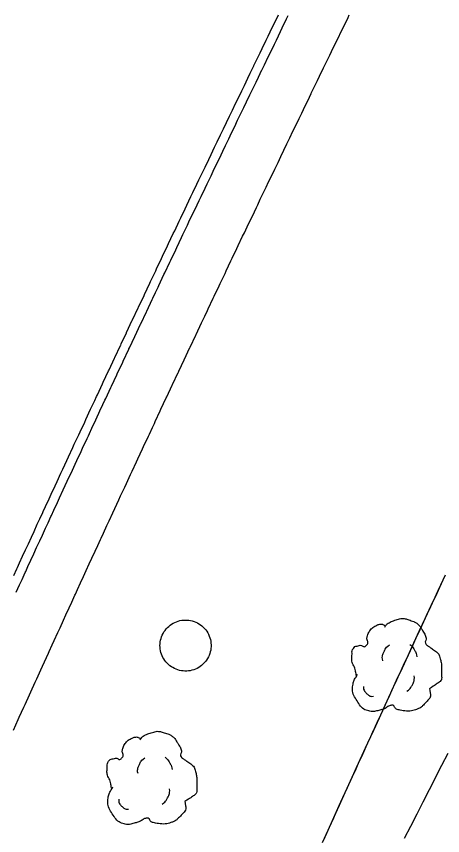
# Model space of a CAD drawing. Extents: x 2145380 to 2157287, y 139568 to 149130.
# Drawn here: x 2151082.8 to 2151114, y 141773.6 to 141833.5 of the extents above; entities that cross this region are included whole.
import ezdxf

# ---------------------------------------------------------------- set-up
doc = ezdxf.new("R2010")
doc.units = 0
for name, color, linetype in [('PR_PREVIOUSLY CONSTRUCTED', 7, 'Continuous'), ('TOPO_Power Pole', 7, 'Continuous'), ('TOPO_Tree', 7, 'Continuous')]:
    doc.layers.add(name, color=color, linetype=linetype)

# ---------------------------------------------------------------- blocks, each defined once
blk = doc.blocks.new('TREE')
at = {"layer": 'TOPO_Tree'}
for points in [[(-14.07, -0.4), (-14.17, 0.5), (-14.37, 1.38), (-14.6, 2.25), (-14.84, 3.17), (-15.47, 3.96), (-15.66, 4.9), (-15.8, 5.59), (-15.71, 6.31), (-15.66, 7.01), (-15.6, 7.91), (-15.72, 8.8), (-15.13, 9.66), (-14.62, 10.42), (-13.76, 10.49), (-13.02, 10.72), (-12.18, 10.98), (-11.06, 10), (-10.37, 10.72), (-9.4, 11.74), (-10.29, 13.28), (-9.84, 14.42), (-9.56, 15.15), (-9.32, 15.89), (-8.78, 16.54), (-8.18, 17.26), (-7.5, 17.68), (-6.67, 18.13), (-6.14, 18.41), (-5.61, 18.61), (-5.08, 18.66), (-4.55, 18.71), (-4.02, 18.54), (-3.49, 18.13)], [(-3.49, 17.6), (-3.07, 18.27), (-2.58, 18.8), (-1.9, 19.19), (-1.05, 19.68), (-0.19, 19.96), (0.74, 20.24), (1.62, 20.51), (2.51, 20.82), (3.39, 20.77), (4.1, 20.73), (4.8, 20.47), (5.51, 20.24), (6.43, 19.95), (7.32, 19.73), (8.15, 19.19), (9.36, 18.4), (10.02, 17.21), (10.8, 16.01), (11.24, 15.33), (11.58, 14.62), (11.86, 13.89), (12.17, 13.08), (11.37, 12.02), (11.86, 11.25), (12, 11.03), (12.18, 10.86), (12.39, 10.72), (12.91, 10.35), (13.45, 10.02), (13.97, 9.66), (14.7, 9.16), (15.41, 8.68), (16.09, 8.07), (16.7, 7.53), (16.93, 6.73), (17.15, 5.95), (17.59, 4.38), (17.71, 2.77), (17.68, 1.19), (17.65, -0.25), (17.83, -2.22), (16.62, -3.04), (15.47, -3.83), (14.31, -4.58), (13.16, -5.35)], [(-4.21, 5.09), (-4.46, 6.09), (-4.3, 7.21), (-3.84, 8.21), (-3.33, 9.34), (-2.71, 10.27), (-1.64, 10.97)], [(5.89, 11.15), (6.5, 10.68), (6.96, 10.17), (7.36, 9.5), (7.93, 8.56), (8.31, 7.6), (8.46, 6.56)], [(13.16, -5.34), (13.25, -5.81), (13.36, -6.28), (13.45, -6.75), (13.76, -8.52), (12.24, -10.03), (10.8, -11.51), (9.98, -12.34), (9.13, -12.77), (8.15, -13.1), (5.97, -13.83), (3.32, -13.56), (1.27, -13.1), (0.49, -12.92), (-0.06, -11.44), (-0.84, -11.51), (-2.04, -11.61), (-3.28, -12.78), (-4.55, -13.1), (-6.06, -13.47), (-7.77, -14.03), (-9.31, -13.62), (-11.36, -13.09), (-12.84, -11.41), (-14.07, -9.39), (-15.32, -7.35), (-15.61, -5.13), (-15.13, -3.04), (-14.87, -1.89), (-13.91, -0.75), (-13.54, 0.13)], [(4.79, -6.29), (5.71, -5.66), (6.3, -4.92), (6.81, -3.91), (7.36, -2.81), (7.63, -1.7), (7.54, -0.6)], [(-11.38, -4.46), (-11.47, -5.41), (-11.03, -6.32), (-10.09, -7.22), (-9.3, -7.97), (-8.49, -8.26), (-7.7, -8.14)]]:
    blk.add_open_spline(points, degree=3, dxfattribs=at)

msp = doc.modelspace()

# ---------------------------------------------------------------- linework, layer by layer
at = {"layer": 'PR_PREVIOUSLY CONSTRUCTED'}
for points in [[(2151082.552, 141781.307), (2151082.899, 141782.076), (2151082.975, 141782.245), (2151083.311, 141782.987), (2151083.4, 141783.183), (2151083.724, 141783.898), (2151083.825, 141784.12), (2151084.137, 141784.809), (2151084.25, 141785.057), (2151084.551, 141785.719), (2151084.676, 141785.994), (2151084.965, 141786.63), (2151085.102, 141786.931), (2151085.165, 141787.068), (2151085.38, 141787.54), (2151085.529, 141787.867), (2151085.795, 141788.449), (2151085.956, 141788.804), (2151086.21, 141789.359), (2151086.384, 141789.74), (2151086.626, 141790.268), (2151086.812, 141790.675), (2151087.043, 141791.178), (2151087.08, 141791.259), (2151087.241, 141791.611), (2151087.459, 141792.087), (2151087.671, 141792.546), (2151087.877, 141792.995), (2151088.1, 141793.481), (2151088.295, 141793.904), (2151088.531, 141794.416), (2151088.713, 141794.812), (2151088.923, 141795.268), (2151088.961, 141795.351), (2151089.132, 141795.72), (2151089.393, 141796.285), (2151089.551, 141796.628), (2151089.825, 141797.219), (2151089.971, 141797.536), (2151090.257, 141798.153), (2151090.391, 141798.443), (2151090.69, 141799.087), (2151090.812, 141799.35), (2151091.123, 141800.021), (2151091.233, 141800.257), (2151091.557, 141800.954), (2151091.654, 141801.164), (2151091.991, 141801.887), (2151092.077, 141802.071), (2151092.426, 141802.82), (2151092.499, 141802.977), (2151092.72, 141803.451), (2151092.861, 141803.752), (2151092.922, 141803.883), (2151093.297, 141804.685), (2151093.346, 141804.789), (2151093.733, 141805.617), (2151093.77, 141805.695), (2151094.17, 141806.549), (2151094.194, 141806.6), (2151094.607, 141807.48), (2151094.619, 141807.505), (2151094.657, 141807.587), (2151095.044, 141808.41), (2151095.045, 141808.412), (2151095.47, 141809.315), (2151095.483, 141809.343), (2151095.896, 141810.22), (2151095.922, 141810.274), (2151096.323, 141811.124), (2151096.361, 141811.205), (2151096.555, 141811.616), (2151096.75, 141812.028), (2151096.801, 141812.135), (2151097.178, 141812.932), (2151097.241, 141813.065), (2151097.606, 141813.836), (2151097.682, 141813.995), (2151098.035, 141814.739), (2151098.123, 141814.925), (2151098.464, 141815.643), (2151098.565, 141815.855), (2151098.894, 141816.546), (2151099.007, 141816.784), (2151099.324, 141817.448), (2151099.45, 141817.713), (2151099.754, 141818.351), (2151099.893, 141818.642), (2151100.185, 141819.253), (2151100.337, 141819.57), (2151100.429, 141819.763), (2151100.617, 141820.156), (2151100.781, 141820.499), (2151101.048, 141821.057), (2151101.226, 141821.427), (2151101.481, 141821.959), (2151101.671, 141822.355), (2151101.914, 141822.861), (2151102.116, 141823.283), (2151102.347, 141823.762), (2151102.563, 141824.21), (2151102.781, 141824.663), (2151103.009, 141825.137), (2151103.215, 141825.564), (2151103.456, 141826.064), (2151103.65, 141826.464), (2151103.904, 141826.991), (2151104.085, 141827.365), (2151104.34, 141827.891), (2151104.352, 141827.917), (2151104.52, 141828.265), (2151104.801, 141828.844), (2151104.956, 141829.165), (2151105.249, 141829.77), (2151105.392, 141830.065), (2151105.697, 141830.696), (2151105.827, 141830.965), (2151106.146, 141831.623), (2151106.263, 141831.865), (2151106.594, 141832.549), (2151106.699, 141832.765), (2151107.042, 141833.475), (2151107.134, 141833.665)], [(2151082.57, 141792.619), (2151082.8, 141793.122), (2151082.838, 141793.204), (2151082.999, 141793.556), (2151083.218, 141794.033), (2151083.43, 141794.494), (2151083.637, 141794.944), (2151083.861, 141795.431), (2151084.055, 141795.855), (2151084.292, 141796.369), (2151084.475, 141796.765), (2151084.686, 141797.223), (2151084.724, 141797.305), (2151084.895, 141797.676), (2151085.156, 141798.242), (2151085.315, 141798.586), (2151085.589, 141799.179), (2151085.736, 141799.495), (2151086.022, 141800.115), (2151086.157, 141800.405), (2151086.456, 141801.051), (2151086.579, 141801.315), (2151086.891, 141801.987), (2151087.001, 141802.224), (2151087.325, 141802.922), (2151087.423, 141803.133), (2151087.761, 141803.857), (2151087.846, 141804.041), (2151088.197, 141804.792), (2151088.27, 141804.95), (2151088.492, 141805.425), (2151088.633, 141805.727), (2151088.694, 141805.858), (2151089.07, 141806.662), (2151089.119, 141806.766), (2151089.507, 141807.596), (2151089.544, 141807.674), (2151089.945, 141808.53), (2151089.969, 141808.582), (2151090.383, 141809.464), (2151090.395, 141809.489), (2151090.433, 141809.571), (2151090.821, 141810.396), (2151090.822, 141810.398), (2151091.248, 141811.303), (2151091.261, 141811.331), (2151091.676, 141812.21), (2151091.701, 141812.265), (2151092.103, 141813.117), (2151092.141, 141813.197), (2151092.336, 141813.61), (2151092.532, 141814.023), (2151092.582, 141814.13), (2151092.96, 141814.929), (2151093.024, 141815.063), (2151093.39, 141815.835), (2151093.465, 141815.995), (2151093.819, 141816.741), (2151093.908, 141816.927), (2151094.249, 141817.646), (2151094.35, 141817.859), (2151094.68, 141818.551), (2151094.794, 141818.79), (2151095.111, 141819.456), (2151095.238, 141819.722), (2151095.543, 141820.361), (2151095.682, 141820.653), (2151095.975, 141821.266), (2151096.127, 141821.584), (2151096.219, 141821.776), (2151096.407, 141822.17), (2151096.572, 141822.514), (2151096.84, 141823.074), (2151097.018, 141823.445), (2151097.273, 141823.978), (2151097.464, 141824.375), (2151097.707, 141824.882), (2151097.911, 141825.305), (2151098.142, 141825.785), (2151098.358, 141826.234), (2151098.576, 141826.688), (2151098.806, 141827.164), (2151099.012, 141827.591), (2151099.254, 141828.093), (2151099.448, 141828.494), (2151099.703, 141829.022), (2151099.884, 141829.396), (2151100.139, 141829.925), (2151100.152, 141829.95), (2151100.32, 141830.298), (2151100.6, 141830.877), (2151100.756, 141831.198), (2151101.048, 141831.803), (2151101.191, 141832.098), (2151101.497, 141832.729), (2151101.627, 141832.998), (2151101.945, 141833.656)], [(2151082.746, 141791.403), (2151082.989, 141791.933), (2151083.176, 141792.341), (2151083.406, 141792.844), (2151083.444, 141792.926), (2151083.605, 141793.279), (2151083.824, 141793.755), (2151084.036, 141794.216), (2151084.242, 141794.666), (2151084.466, 141795.153), (2151084.661, 141795.576), (2151084.898, 141796.09), (2151085.08, 141796.486), (2151085.291, 141796.944), (2151085.329, 141797.026), (2151085.5, 141797.396), (2151085.761, 141797.963), (2151085.92, 141798.306), (2151086.194, 141798.899), (2151086.341, 141799.216), (2151086.627, 141799.835), (2151086.762, 141800.125), (2151087.061, 141800.77), (2151087.183, 141801.034), (2151087.495, 141801.706), (2151087.605, 141801.943), (2151087.93, 141802.641), (2151088.028, 141802.851), (2151088.365, 141803.576), (2151088.451, 141803.76), (2151088.801, 141804.511), (2151088.874, 141804.668), (2151089.096, 141805.143), (2151089.237, 141805.445), (2151089.298, 141805.576), (2151089.674, 141806.379), (2151089.722, 141806.484), (2151090.111, 141807.313), (2151090.147, 141807.391), (2151090.548, 141808.247), (2151090.573, 141808.299), (2151090.987, 141809.181), (2151090.998, 141809.206), (2151091.037, 141809.287), (2151091.425, 141810.113), (2151091.425, 141810.114), (2151091.851, 141811.019), (2151091.864, 141811.047), (2151092.279, 141811.926), (2151092.304, 141811.98), (2151092.706, 141812.832), (2151092.744, 141812.913), (2151092.939, 141813.325), (2151093.134, 141813.738), (2151093.185, 141813.845), (2151093.563, 141814.644), (2151093.626, 141814.777), (2151093.992, 141815.549), (2151094.068, 141815.709), (2151094.421, 141816.455), (2151094.51, 141816.641), (2151094.851, 141817.36), (2151094.953, 141817.572), (2151095.282, 141818.265), (2151095.396, 141818.504), (2151095.713, 141819.17), (2151095.839, 141819.435), (2151096.144, 141820.074), (2151096.283, 141820.365), (2151096.576, 141820.978), (2151096.728, 141821.296), (2151096.82, 141821.489), (2151097.008, 141821.882), (2151097.173, 141822.226), (2151097.441, 141822.786), (2151097.619, 141823.156), (2151097.874, 141823.69), (2151098.065, 141824.086), (2151098.308, 141824.593), (2151098.511, 141825.016), (2151098.742, 141825.496), (2151098.959, 141825.945), (2151099.177, 141826.399), (2151099.406, 141826.874), (2151099.612, 141827.302), (2151099.854, 141827.803), (2151100.048, 141828.204), (2151100.303, 141828.732), (2151100.484, 141829.106), (2151100.739, 141829.634), (2151100.752, 141829.66), (2151100.92, 141830.007), (2151101.2, 141830.586), (2151101.356, 141830.908), (2151101.649, 141831.513), (2151101.791, 141831.808), (2151102.097, 141832.439), (2151102.227, 141832.708), (2151102.545, 141833.365), (2151102.663, 141833.608)], [(2151105.262, 141773.281), (2151105.582, 141773.988), (2151105.682, 141774.207), (2151105.99, 141774.887), (2151106.102, 141775.133), (2151106.399, 141775.787), (2151106.522, 141776.058), (2151106.808, 141776.686), (2151106.943, 141776.983), (2151107.005, 141777.119), (2151107.217, 141777.584), (2151107.365, 141777.908), (2151107.627, 141778.483), (2151107.787, 141778.832), (2151108.038, 141779.381), (2151108.209, 141779.757), (2151108.448, 141780.279), (2151108.632, 141780.681), (2151108.86, 141781.177), (2151108.897, 141781.258), (2151109.056, 141781.605), (2151109.271, 141782.075), (2151109.48, 141782.529), (2151109.684, 141782.972), (2151109.904, 141783.452), (2151110.096, 141783.869), (2151110.329, 141784.376), (2151110.509, 141784.766), (2151110.717, 141785.217), (2151110.755, 141785.299), (2151110.923, 141785.663), (2151111.181, 141786.221), (2151111.337, 141786.56), (2151111.607, 141787.144), (2151111.752, 141787.456), (2151112.034, 141788.066), (2151112.167, 141788.352), (2151112.462, 141788.989), (2151112.582, 141789.248), (2151112.89, 141789.91), (2151112.998, 141790.144), (2151113.318, 141790.832), (2151113.414, 141791.04), (2151113.747, 141791.754), (2151113.831, 141791.935), (2151114.176, 141792.675)], [(2151105.168, 141773.073), (2151105.582, 141773.988), (2151105.997, 141774.903), (2151106.413, 141775.818), (2151106.829, 141776.732), (2151107.246, 141777.646), (2151107.663, 141778.561), (2151108.08, 141779.474), (2151108.323, 141780.006), (2151108.498, 141780.388), (2151108.917, 141781.302), (2151109.336, 141782.215), (2151109.756, 141783.128), (2151110.175, 141784.041), (2151110.596, 141784.954), (2151111.017, 141785.867), (2151111.438, 141786.779), (2151111.533, 141786.984), (2151111.861, 141787.691), (2151112.283, 141788.603), (2151112.706, 141789.515), (2151113.13, 141790.427), (2151113.553, 141791.339), (2151113.978, 141792.25)], [(2151111.184, 141773.396), (2151111.637, 141774.287), (2151112.09, 141775.179), (2151112.545, 141776.069), (2151113, 141776.96), (2151113.264, 141777.478), (2151113.455, 141777.85), (2151113.911, 141778.74), (2151114.368, 141779.63)]]:
    msp.add_lwpolyline(points, dxfattribs=at)
at = {"layer": 'TOPO_Power Pole'}
msp.add_lwpolyline([(2151093.271, 141787.496), (2151093.278, 141787.628), (2151093.293, 141787.758), (2151093.314, 141787.883), (2151093.353, 141788.014), (2151093.389, 141788.139), (2151093.439, 141788.264), (2151093.499, 141788.383), (2151093.564, 141788.499), (2151093.646, 141788.608), (2151093.724, 141788.712), (2151093.812, 141788.808), (2151093.909, 141788.903), (2151094.012, 141788.983), (2151094.121, 141789.064), (2151094.237, 141789.13), (2151094.355, 141789.187), (2151094.471, 141789.239), (2151094.596, 141789.283), (2151094.728, 141789.321), (2151094.862, 141789.343), (2151094.993, 141789.364), (2151095.124, 141789.364), (2151095.249, 141789.364), (2151095.38, 141789.349), (2151095.512, 141789.333), (2151095.637, 141789.299), (2151095.768, 141789.262), (2151095.887, 141789.208), (2151096.012, 141789.158), (2151096.128, 141789.093), (2151096.237, 141789.021), (2151096.339, 141788.939), (2151096.437, 141788.853), (2151096.53, 141788.755), (2151096.618, 141788.653), (2151096.693, 141788.543), (2151096.764, 141788.433), (2151096.83, 141788.318), (2151096.88, 141788.193), (2151096.928, 141788.068), (2151096.962, 141787.943), (2151096.993, 141787.812), (2151097.005, 141787.68), (2151097.014, 141787.546), (2151097.014, 141787.424), (2151097.005, 141787.289), (2151096.984, 141787.158), (2151096.955, 141787.028), (2151096.918, 141786.903), (2151096.874, 141786.778), (2151096.814, 141786.662), (2151096.759, 141786.543), (2151096.684, 141786.433), (2151096.603, 141786.324), (2151096.514, 141786.221), (2151096.421, 141786.128), (2151096.324, 141786.046), (2151096.214, 141785.964), (2151096.105, 141785.893), (2151095.989, 141785.828), (2151095.871, 141785.774), (2151095.746, 141785.724), (2151095.614, 141785.687), (2151095.489, 141785.658), (2151095.359, 141785.637), (2151095.228, 141785.628), (2151095.103, 141785.628), (2151094.971, 141785.637), (2151094.839, 141785.649), (2151094.705, 141785.68), (2151094.584, 141785.714), (2151094.459, 141785.762), (2151094.334, 141785.812), (2151094.214, 141785.878), (2151094.105, 141785.943), (2151093.996, 141786.024), (2151093.893, 141786.105), (2151093.799, 141786.199), (2151093.712, 141786.296), (2151093.63, 141786.405), (2151093.555, 141786.514), (2151093.489, 141786.624), (2151093.434, 141786.749), (2151093.38, 141786.874), (2151093.343, 141786.999), (2151093.314, 141787.121), (2151093.293, 141787.255), (2151093.278, 141787.387), (2151093.271, 141787.496)], dxfattribs=at)

# ---------------------------------------------------------------- block references
at = {"layer": 'TOPO_Tree', "xscale": 0.19685000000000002, "yscale": 0.19685000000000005}
for p in [(2151110.409, 141785.388), (2151092.493, 141777.127)]:
    msp.add_blockref('TREE', p, dxfattribs=at)

doc.saveas('drawing.dxf')
